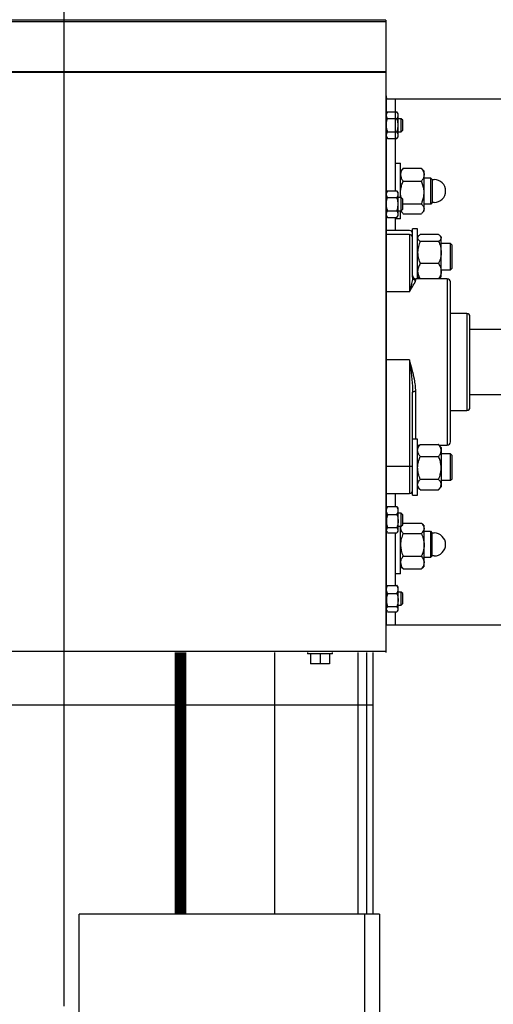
# Model space of a CAD drawing. Header units: inches. Extents: x 170 to 312, y 215 to 248.
# Tile 259 of 387: x 255.314 to 255.877, y 223.606 to 224.777. Entities that reach past the tile are written whole.
import ezdxf

# ---------------------------------------------------------------- set-up
doc = ezdxf.new("R2010")
doc.units = ezdxf.units.IN
doc.header["$LTSCALE"] = 0.25
doc.header["$MEASUREMENT"] = 0
doc.layers.add('ANNOTATIONS', color=1, linetype='Continuous')
doc.layers.add('STANDARD MOTOR RH', color=7, linetype='Continuous')
doc.styles.add('ARIAL', font='arial.ttf', dxfattribs={"height": 0.09375})
doc.dimstyles.new('STANDARD$0', dxfattribs={"dimtxt": 0.09375, "dimasz": 0.09375, "dimexe": 0.03125, "dimexo": 0.046875, "dimgap": 0.09, "dimtad": 0, "dimtih": 1, "dimtoh": 1, "dimdec": 4, "dimzin": 0, "dimdsep": 46, "dimtxsty": 'ARIAL', "dimcen": 0.09, "dimadec": 0, "dimazin": 0, "dimtfac": 1, "dimtdec": 4, "dimtofl": 0, "dimtmove": 0, "dimatfit": 1, "dimfxl": 1, "dimtolj": 1, "dimtzin": 0, "dimarcsym": 0})

# ---------------------------------------------------------------- blocks, each defined once
blk = doc.blocks.new('*D96')
at = {"layer": 'ANNOTATIONS', "color": 0, "lineweight": -2, "transparency": 16777216}
for p, q in [((255.367, 223.6042), (255.367, 225.2025)), ((256.4522, 224.4636), (256.4522, 225.2025)), ((255.4608, 225.1712), (255.6245, 225.1712)), ((256.3585, 225.1712), (256.1947, 225.1712))]:
    blk.add_line(p, q, dxfattribs=at)
at = {"layer": 'ANNOTATIONS', "color": 0, "transparency": 16777216}
for points in [[(255.4608, 225.1869), (255.4608, 225.1556), (255.367, 225.1712)], [(256.3585, 225.1869), (256.3585, 225.1556), (256.4522, 225.1712)]]:
    blk.add_solid(points, dxfattribs=at)
at = {"layer": 'defpoints', "color": 0, "transparency": 16777216}
for p in [(255.367, 225.1712), (256.4522, 224.4167), (255.367, 223.5573)]:
    blk.add_point(p, dxfattribs=at)
at = {"layer": 'ANNOTATIONS', "color": 0, "transparency": 16777216, "insert": (255.9096, 225.1712), "char_height": 0.09375, "attachment_point": 5, "style": 'ARIAL'}
blk.add_mtext('\\A1;17 3/8"', dxfattribs=at)
blk = doc.blocks.new('*D97')
at = {"layer": 'ANNOTATIONS', "color": 0, "lineweight": -2, "transparency": 16777216}
for p, q in [((255.367, 223.6042), (255.367, 225.5542)), ((256.567, 224.9939), (256.567, 225.5542)), ((255.4608, 225.5229), (255.7859, 225.5229)), ((256.4732, 225.5229), (256.1481, 225.5229))]:
    blk.add_line(p, q, dxfattribs=at)
at = {"layer": 'ANNOTATIONS', "color": 0, "transparency": 16777216}
for points in [[(255.4608, 225.5385), (255.4608, 225.5073), (255.367, 225.5229)], [(256.4732, 225.5385), (256.4732, 225.5073), (256.567, 225.5229)]]:
    blk.add_solid(points, dxfattribs=at)
at = {"layer": 'defpoints', "color": 0, "transparency": 16777216}
for p in [(255.367, 225.5229), (256.567, 224.9471), (255.367, 223.5573)]:
    blk.add_point(p, dxfattribs=at)
at = {"layer": 'ANNOTATIONS', "color": 0, "transparency": 16777216, "insert": (255.967, 225.5229), "char_height": 0.09375, "attachment_point": 5, "style": 'ARIAL'}
blk.add_mtext('\\A1;20"', dxfattribs=at)

msp = doc.modelspace()

# ---------------------------------------------------------------- linework, layer by layer
at = {"layer": 'STANDARD MOTOR RH'}
for p, q in [((255.74946, 224.77608), (249.98384, 224.77608)), ((249.98384, 224.77448), (255.74946, 224.77448)), ((255.74946, 224.77608), (255.74946, 224.0246)), ((249.98384, 224.71505), (255.74946, 224.71505)), ((255.74946, 224.71358), (249.98384, 224.71358)), ((255.74946, 224.68233), (255.97399, 224.68233)), ((255.75021, 224.05733), (255.75021, 224.68233)), ((255.76115, 224.57312), (255.76115, 224.68233)), ((255.75177, 224.66687), (255.75021, 224.66475)), ((255.75177, 224.66687), (255.76277, 224.66687)), ((255.76434, 224.66475), (255.76277, 224.66687)), ((255.76434, 224.63741), (255.76434, 224.66475)), ((255.75177, 224.65897), (255.76277, 224.65897)), ((255.76788, 224.65889), (255.76434, 224.65889)), ((255.76974, 224.65703), (255.76788, 224.65889)), ((255.76788, 224.64327), (255.76788, 224.65889)), ((255.76974, 224.64513), (255.76974, 224.65703)), ((255.75021, 224.63741), (255.75177, 224.63529)), ((255.75177, 224.64319), (255.76277, 224.64319)), ((255.76277, 224.63529), (255.76434, 224.63741)), ((255.76434, 224.64327), (255.76788, 224.64327)), ((255.76788, 224.64327), (255.76974, 224.64513)), ((255.75177, 224.63529), (255.76277, 224.63529)), ((255.76115, 224.60614), (255.76709, 224.60614)), ((255.76709, 224.56514), (255.76709, 224.60614)), ((255.76709, 224.59639), (255.76929, 224.59895)), ((255.77021, 224.59994), (255.79196, 224.59994)), ((255.79289, 224.59895), (255.79509, 224.59639)), ((255.79509, 224.54952), (255.79509, 224.59639)), ((255.77021, 224.58465), (255.79196, 224.58465)), ((255.79509, 224.58858), (255.80266, 224.58858)), ((255.80266, 224.58858), (255.80452, 224.58672)), ((255.80266, 224.58858), (255.80266, 224.55733)), ((255.80452, 224.58672), (255.80452, 224.55919)), ((255.80452, 224.58663), (255.80704, 224.58663)), ((255.75177, 224.57312), (255.75021, 224.571)), ((255.75177, 224.57312), (255.76277, 224.57312)), ((255.76434, 224.571), (255.76277, 224.57312)), ((255.76434, 224.54366), (255.76434, 224.571)), ((255.75177, 224.56522), (255.76277, 224.56522)), ((255.76788, 224.56514), (255.76434, 224.56514)), ((255.76974, 224.56328), (255.76788, 224.56514)), ((255.76788, 224.54952), (255.76788, 224.56514)), ((255.76974, 224.55138), (255.76974, 224.56328)), ((255.76974, 224.55767), (255.79196, 224.55767)), ((255.80266, 224.55733), (255.79509, 224.55733)), ((255.80452, 224.55919), (255.80266, 224.55733)), ((255.80341, 224.55733), (255.80527, 224.55919)), ((255.80704, 224.55928), (255.80452, 224.55928)), ((255.75021, 224.54366), (255.75177, 224.54154)), ((255.75177, 224.54944), (255.76277, 224.54944)), ((255.76277, 224.54154), (255.76434, 224.54366)), ((255.76434, 224.54952), (255.76788, 224.54952)), ((255.76929, 224.54696), (255.76709, 224.54952)), ((255.76709, 224.53977), (255.76709, 224.54952)), ((255.76788, 224.54952), (255.76974, 224.55138)), ((255.77021, 224.54597), (255.79196, 224.54597)), ((255.79509, 224.54952), (255.79288, 224.54696)), ((255.75177, 224.54154), (255.76277, 224.54154)), ((255.76115, 224.52608), (255.76115, 224.54154)), ((255.76709, 224.53977), (255.76115, 224.53977)), ((255.77771, 224.52608), (255.75021, 224.52608)), ((255.77771, 224.52119), (255.75021, 224.52119)), ((255.77771, 224.52119), (255.77771, 224.45312)), ((255.7874, 224.52802), (255.78146, 224.52802)), ((255.78146, 224.47063), (255.78146, 224.52802)), ((255.7874, 224.46858), (255.7874, 224.52802)), ((255.81227, 224.52125), (255.79052, 224.52125)), ((255.78838, 224.51941), (255.7874, 224.51827)), ((255.81227, 224.51311), (255.79052, 224.51311)), ((255.8154, 224.51827), (255.81442, 224.51941)), ((255.8154, 224.47139), (255.8154, 224.51827)), ((255.82648, 224.51045), (255.8154, 224.51045)), ((255.82834, 224.50859), (255.82648, 224.51045)), ((255.82648, 224.4792), (255.82648, 224.51045)), ((255.82834, 224.48106), (255.82834, 224.50859)), ((255.81227, 224.48669), (255.79052, 224.48669)), ((255.8154, 224.4792), (255.82648, 224.4792)), ((255.82648, 224.4792), (255.82834, 224.48106)), ((255.82271, 224.46858), (255.78521, 224.46858)), ((255.78521, 224.46694), (255.78521, 224.46858)), ((255.7874, 224.47139), (255.78838, 224.47025)), ((255.81442, 224.47025), (255.8154, 224.47139)), ((255.82271, 224.46858), (255.82271, 224.27108)), ((255.82646, 224.27483), (255.82646, 224.46483)), ((255.77771, 224.45312), (255.75021, 224.45312)), ((255.74946, 224.43233), (255.75021, 224.43233)), ((255.84584, 224.42745), (255.82646, 224.42745)), ((255.84584, 224.42745), (255.84584, 224.31221)), ((255.84959, 224.31596), (255.84959, 224.4237)), ((255.75021, 224.40889), (255.74946, 224.40889)), ((255.84884, 224.40889), (255.88971, 224.40889)), ((255.77771, 224.37227), (255.75021, 224.37227)), ((255.77771, 224.37227), (255.77771, 224.21358)), ((255.78146, 224.21164), (255.78146, 224.3337)), ((255.78521, 224.27802), (255.78521, 224.33502)), ((255.74946, 224.33077), (255.75021, 224.33077)), ((255.94323, 224.33077), (255.84884, 224.33077)), ((255.82646, 224.31221), (255.84584, 224.31221)), ((255.74946, 224.30733), (255.75021, 224.30733)), ((255.7874, 224.27802), (255.78146, 224.27802)), ((255.7874, 224.21164), (255.7874, 224.27802)), ((255.79006, 224.27136), (255.7874, 224.26827)), ((255.7874, 224.27108), (255.78982, 224.27108)), ((255.79052, 224.27187), (255.79011, 224.27131)), ((255.79052, 224.27187), (255.81227, 224.27187)), ((255.81227, 224.27187), (255.81269, 224.27131)), ((255.8154, 224.26827), (255.81274, 224.27136)), ((255.81297, 224.27108), (255.82271, 224.27108)), ((255.8154, 224.26827), (255.8154, 224.22139)), ((255.79052, 224.25743), (255.81227, 224.25743)), ((255.82648, 224.26045), (255.8154, 224.26045)), ((255.82834, 224.25859), (255.82648, 224.26045)), ((255.82648, 224.2292), (255.82648, 224.26045)), ((255.82834, 224.23106), (255.82834, 224.25859)), ((255.77771, 224.2456), (255.75021, 224.2456)), ((255.79052, 224.23039), (255.81227, 224.23039)), ((255.8154, 224.2292), (255.82648, 224.2292)), ((255.82648, 224.2292), (255.82834, 224.23106)), ((255.7874, 224.22139), (255.79006, 224.2183)), ((255.79052, 224.21779), (255.81227, 224.21779)), ((255.81274, 224.2183), (255.8154, 224.22139)), ((255.75021, 224.21358), (255.77771, 224.21358)), ((255.76115, 224.19812), (255.76115, 224.21358)), ((255.78146, 224.21164), (255.7874, 224.21164)), ((255.75021, 224.19405), (255.74946, 224.19405)), ((255.75119, 224.19733), (255.75021, 224.196)), ((255.75177, 224.19801), (255.75135, 224.19721)), ((255.75177, 224.19801), (255.76277, 224.19801)), ((255.76277, 224.19801), (255.7632, 224.19721)), ((255.76434, 224.196), (255.76336, 224.19733)), ((255.76434, 224.16866), (255.76434, 224.196)), ((255.75021, 224.19014), (255.74946, 224.19014)), ((255.75177, 224.18855), (255.76277, 224.18855)), ((255.76788, 224.19014), (255.76434, 224.19014)), ((255.76974, 224.18828), (255.76788, 224.19014)), ((255.76788, 224.17452), (255.76788, 224.19014)), ((255.76974, 224.17638), (255.76974, 224.18828)), ((255.74946, 224.17452), (255.75021, 224.17452)), ((255.74946, 224.17061), (255.75021, 224.17061)), ((255.75021, 224.16866), (255.75119, 224.16733)), ((255.75177, 224.17287), (255.76277, 224.17287)), ((255.76336, 224.16733), (255.76434, 224.16866)), ((255.76434, 224.17452), (255.76788, 224.17452)), ((255.76709, 224.11789), (255.76709, 224.17452)), ((255.76788, 224.17452), (255.76974, 224.17638)), ((255.76974, 224.1781), (255.79196, 224.1781)), ((255.79267, 224.17731), (255.79509, 224.17452)), ((255.79509, 224.12764), (255.79509, 224.17452)), ((255.75177, 224.16665), (255.76277, 224.16665)), ((255.76115, 224.10437), (255.76115, 224.16654)), ((255.77021, 224.16594), (255.79196, 224.16594)), ((255.79503, 224.1685), (255.80261, 224.1685)), ((255.80261, 224.1685), (255.80261, 224.13725)), ((255.80261, 224.1685), (255.80447, 224.16664)), ((255.80447, 224.16664), (255.80447, 224.13911)), ((255.80447, 224.16655), (255.80698, 224.16655)), ((255.77021, 224.13892), (255.79196, 224.13892)), ((255.80261, 224.13725), (255.79503, 224.13725)), ((255.80447, 224.13911), (255.80261, 224.13725)), ((255.80698, 224.1392), (255.80447, 224.1392)), ((255.7695, 224.12484), (255.76709, 224.12764)), ((255.76946, 224.12491), (255.77021, 224.12406)), ((255.77021, 224.12406), (255.79196, 224.12406)), ((255.79271, 224.12491), (255.79196, 224.12406)), ((255.79509, 224.12764), (255.79267, 224.12484)), ((255.76709, 224.11789), (255.76115, 224.11789)), ((255.75119, 224.10358), (255.75021, 224.10225)), ((255.75177, 224.10426), (255.75135, 224.10346)), ((255.75177, 224.10426), (255.76277, 224.10426)), ((255.76277, 224.10426), (255.7632, 224.10346)), ((255.76434, 224.10225), (255.76336, 224.10358)), ((255.76434, 224.07491), (255.76434, 224.10225)), ((255.75177, 224.0948), (255.76277, 224.0948)), ((255.76788, 224.09639), (255.76434, 224.09639)), ((255.76974, 224.09453), (255.76788, 224.09639)), ((255.76788, 224.08077), (255.76788, 224.09639)), ((255.76974, 224.08263), (255.76974, 224.09453)), ((255.75177, 224.07912), (255.76277, 224.07912)), ((255.76434, 224.08077), (255.76788, 224.08077)), ((255.76788, 224.08077), (255.76974, 224.08263)), ((255.75021, 224.07491), (255.75119, 224.07358)), ((255.75177, 224.0729), (255.76277, 224.0729)), ((255.76115, 224.05733), (255.76115, 224.07279)), ((255.76336, 224.07358), (255.76434, 224.07491)), ((255.74946, 224.05733), (255.94938, 224.05733)), ((249.98384, 224.02608), (255.74946, 224.02608)), ((255.49947, 223.71358), (255.49947, 224.0246)), ((255.49955, 224.0246), (255.49955, 223.71358)), ((255.50072, 223.71358), (255.50072, 224.0246)), ((255.50079, 224.0246), (255.50079, 223.71358)), ((255.50195, 223.71358), (255.50195, 224.0246)), ((255.50202, 224.0246), (255.50202, 223.71358)), ((255.50317, 223.71358), (255.50317, 224.0246)), ((255.50325, 224.0246), (255.50325, 223.71358)), ((255.50439, 223.71358), (255.50439, 224.0246)), ((255.50447, 224.0246), (255.50447, 223.71358)), ((255.5056, 224.0246), (255.5056, 223.71358)), ((255.50604, 223.71358), (255.50604, 224.0246)), ((255.50642, 223.71358), (255.50642, 224.0246)), ((255.5065, 224.0246), (255.5065, 223.71358)), ((255.50764, 223.71358), (255.50764, 224.0246)), ((255.50772, 224.0246), (255.50772, 223.71358)), ((255.50887, 223.71358), (255.50887, 224.0246)), ((255.50894, 224.0246), (255.50894, 223.71358)), ((255.5101, 223.71358), (255.5101, 224.0246)), ((255.51018, 224.0246), (255.51018, 223.71358)), ((255.51134, 223.71358), (255.51134, 224.0246)), ((255.51142, 224.0246), (255.51142, 223.71358)), ((255.61702, 224.0246), (255.61702, 223.71358)), ((255.65634, 224.0246), (255.65634, 224.02273)), ((255.68634, 224.02273), (255.65634, 224.02273)), ((255.65987, 224.02273), (255.65987, 224.01085)), ((255.67134, 224.02273), (255.67134, 224.01085)), ((255.6828, 224.02273), (255.6828, 224.01085)), ((255.68634, 224.02273), (255.68634, 224.0246)), ((255.71671, 223.71358), (255.71671, 224.0246)), ((255.72715, 223.71358), (255.72715, 224.0246)), ((255.73459, 223.71358), (255.73459, 224.0246)), ((255.6828, 224.01085), (255.65987, 224.01085)), ((255.73459, 223.9621), (249.99196, 223.9621)), ((255.74202, 223.71358), (255.3849, 223.71358)), ((255.3849, 220.43108), (255.3849, 223.71358)), ((255.72415, 223.71358), (255.72415, 220.43108)), ((255.74202, 223.71358), (255.74202, 220.43108))]:
    msp.add_line(p, q, dxfattribs=at)
at = {"layer": 'STANDARD MOTOR RH', "flags": 128}
for points in [[(255.74946, 224.68913), (255.74974, 224.68776), (255.75021, 224.68233)], [(255.78146, 224.3337), (255.78153, 224.33396), (255.78175, 224.3342), (255.78209, 224.33443), (255.78256, 224.33463), (255.78313, 224.3348), (255.78378, 224.33492), (255.78448, 224.33499), (255.78521, 224.33502)]]:
    msp.add_lwpolyline(points, dxfattribs=at)
at = {"layer": 'STANDARD MOTOR RH'}
for centre, radius, start, end in [((255.80704, 224.57295), 0.01367, 270, 90), ((255.77771, 224.52233), 0.00375, 0, 90), ((255.77798, 224.5177), 0.00349, 5.26744, 94.44099), ((255.78521, 224.47233), 0.00375, 180, 270), ((255.78518, 224.47066), 0.00372, 180.48221, 270.47423), ((255.82271, 224.46483), 0.00375, 0, 90), ((255.84584, 224.4237), 0.00375, 0, 90), ((255.84584, 224.31596), 0.00375, 270, 0), ((255.82271, 224.27483), 0.00375, 270, 0), ((255.77865, 224.20754), 0.03807, 85.76295, 91.41006), ((255.77771, 224.21733), 0.00375, 270, 0), ((255.80698, 224.15288), 0.01367, 270, 90)]:
    msp.add_arc(centre, radius, start, end, dxfattribs=at)
for points, knots in [([(255.75021, 224.66292), (255.75046, 224.66409), (255.75074, 224.66544), (255.75166, 224.6667), (255.75177, 224.66687)], [0, 0, 0, 0, 0.87222847, 1, 1, 1, 1]), ([(255.75177, 224.65897), (255.75103, 224.66018), (255.75023, 224.66148), (255.75021, 224.66283), (255.75021, 224.66292)], [0, 0, 0, 0, 0.9320645, 1, 1, 1, 1]), ([(255.76434, 224.66292), (255.76409, 224.66409), (255.76381, 224.66544), (255.76289, 224.6667), (255.76277, 224.66687)], [0, 0, 0, 0, 0.87222847, 1, 1, 1, 1]), ([(255.76277, 224.65897), (255.76352, 224.66018), (255.76431, 224.66148), (255.76433, 224.66283), (255.76434, 224.66292)], [0, 0, 0, 0, 0.9320645, 1, 1, 1, 1]), ([(255.75021, 224.65108), (255.75022, 224.65159), (255.75029, 224.65428), (255.75111, 224.65687), (255.75177, 224.65897)], [0, 0, 0, 0, 0.1896638, 1, 1, 1, 1]), ([(255.75177, 224.64319), (255.75154, 224.64385), (255.75063, 224.64639), (255.75039, 224.64909), (255.75021, 224.65108)], [0, 0, 0, 0, 0.26209151, 1, 1, 1, 1]), ([(255.76434, 224.65108), (255.76432, 224.65159), (255.76426, 224.65428), (255.76344, 224.65687), (255.76277, 224.65897)], [0, 0, 0, 0, 0.1896638, 1, 1, 1, 1]), ([(255.76277, 224.64319), (255.76301, 224.64385), (255.76392, 224.64639), (255.76416, 224.64909), (255.76434, 224.65108)], [0, 0, 0, 0, 0.26209151, 1, 1, 1, 1]), ([(255.75021, 224.63924), (255.75046, 224.64041), (255.75074, 224.64176), (255.75166, 224.64302), (255.75177, 224.64319)], [0, 0, 0, 0, 0.8722285, 1, 1, 1, 1]), ([(255.75177, 224.63529), (255.75103, 224.6365), (255.75023, 224.6378), (255.75021, 224.63915), (255.75021, 224.63924)], [0, 0, 0, 0, 0.93206447, 1, 1, 1, 1]), ([(255.76434, 224.63924), (255.76409, 224.64041), (255.76381, 224.64176), (255.76289, 224.64302), (255.76277, 224.64319)], [0, 0, 0, 0, 0.8722285, 1, 1, 1, 1]), ([(255.76277, 224.63529), (255.76352, 224.6365), (255.76431, 224.6378), (255.76433, 224.63915), (255.76434, 224.63924)], [0, 0, 0, 0, 0.93206447, 1, 1, 1, 1]), ([(255.77021, 224.59994), (255.76939, 224.59875), (255.76772, 224.59633), (255.76709, 224.59369), (255.76709, 224.59233), (255.76709, 224.59229)], [0, 0, 0, 0, 0.4843404, 0.9863256, 1, 1, 1, 1]), ([(255.76709, 224.59229), (255.7672, 224.59122), (255.76745, 224.58904), (255.76885, 224.58651), (255.7699, 224.58507), (255.77021, 224.58465)], [0, 0, 0, 0, 0.4062922, 0.8272698, 1, 1, 1, 1]), ([(255.76929, 224.59894), (255.7693, 224.59895), (255.76953, 224.5993), (255.76987, 224.59962), (255.77021, 224.59994)], [0, 0, 0, 0, 0.02629122, 1, 1, 1, 1]), ([(255.79196, 224.59994), (255.79278, 224.59875), (255.79445, 224.59633), (255.79508, 224.59369), (255.79509, 224.59233), (255.79509, 224.59229)], [0, 0, 0, 0, 0.48434044, 0.98632564, 1, 1, 1, 1]), ([(255.79288, 224.59894), (255.79288, 224.59895), (255.79275, 224.59913), (255.79242, 224.59946), (255.79212, 224.59978), (255.79196, 224.59994)], [0, 0, 0, 0, 0.0265599, 0.5131304, 1, 1, 1, 1]), ([(255.79509, 224.59229), (255.79497, 224.59122), (255.79473, 224.58904), (255.79332, 224.58651), (255.79227, 224.58507), (255.79196, 224.58465)], [0, 0, 0, 0, 0.40629217, 0.82726977, 1, 1, 1, 1]), ([(255.76709, 224.57116), (255.76709, 224.57147), (255.76711, 224.57349), (255.76762, 224.57726), (255.76887, 224.58143), (255.76988, 224.58385), (255.77021, 224.58465)], [0, 0, 0, 0, 0.0665323, 0.4352826, 0.8145508, 1, 1, 1, 1]), ([(255.79509, 224.57116), (255.79508, 224.57147), (255.79506, 224.57349), (255.79455, 224.57726), (255.7933, 224.58143), (255.79229, 224.58385), (255.79196, 224.58465)], [0, 0, 0, 0, 0.0665323, 0.4352826, 0.8145508, 1, 1, 1, 1]), ([(255.75021, 224.56917), (255.75046, 224.57034), (255.75074, 224.57169), (255.75166, 224.57295), (255.75177, 224.57312)], [0, 0, 0, 0, 0.87222847, 1, 1, 1, 1]), ([(255.75177, 224.56522), (255.75103, 224.56643), (255.75023, 224.56773), (255.75021, 224.56908), (255.75021, 224.56917)], [0, 0, 0, 0, 0.9320645, 1, 1, 1, 1]), ([(255.76434, 224.56917), (255.76409, 224.57034), (255.76381, 224.57169), (255.76289, 224.57295), (255.76277, 224.57312)], [0, 0, 0, 0, 0.87222847, 1, 1, 1, 1]), ([(255.76277, 224.56522), (255.76352, 224.56643), (255.76431, 224.56773), (255.76433, 224.56908), (255.76434, 224.56917)], [0, 0, 0, 0, 0.9320645, 1, 1, 1, 1]), ([(255.7678, 224.56514), (255.76772, 224.56543), (255.76718, 224.56738), (255.76713, 224.56942), (255.76709, 224.57116)], [0, 0, 0, 0, 0.1459895, 1, 1, 1, 1]), ([(255.79196, 224.55767), (255.79243, 224.55881), (255.79352, 224.56151), (255.79479, 224.56601), (255.79499, 224.56943), (255.79509, 224.57116)], [0, 0, 0, 0, 0.2654599, 0.6280765, 1, 1, 1, 1]), ([(255.75021, 224.55733), (255.75022, 224.55784), (255.75029, 224.56053), (255.75111, 224.56312), (255.75177, 224.56522)], [0, 0, 0, 0, 0.1896638, 1, 1, 1, 1]), ([(255.75177, 224.54944), (255.75154, 224.5501), (255.75063, 224.55264), (255.75039, 224.55534), (255.75021, 224.55733)], [0, 0, 0, 0, 0.26209151, 1, 1, 1, 1]), ([(255.76434, 224.55733), (255.76432, 224.55784), (255.76426, 224.56053), (255.76344, 224.56312), (255.76277, 224.56522)], [0, 0, 0, 0, 0.1896638, 1, 1, 1, 1]), ([(255.76277, 224.54944), (255.76301, 224.5501), (255.76392, 224.55264), (255.76416, 224.55534), (255.76434, 224.55733)], [0, 0, 0, 0, 0.26209151, 1, 1, 1, 1]), ([(255.79196, 224.55767), (255.79278, 224.55676), (255.79445, 224.5549), (255.79508, 224.55288), (255.79509, 224.55185), (255.79509, 224.55182)], [0, 0, 0, 0, 0.4843404, 0.9863256, 1, 1, 1, 1]), ([(255.75021, 224.54549), (255.75046, 224.54666), (255.75074, 224.54801), (255.75166, 224.54927), (255.75177, 224.54944)], [0, 0, 0, 0, 0.8722285, 1, 1, 1, 1]), ([(255.75177, 224.54154), (255.75103, 224.54275), (255.75023, 224.54405), (255.75021, 224.5454), (255.75021, 224.54549)], [0, 0, 0, 0, 0.93206447, 1, 1, 1, 1]), ([(255.76434, 224.54549), (255.76409, 224.54666), (255.76381, 224.54801), (255.76289, 224.54927), (255.76277, 224.54944)], [0, 0, 0, 0, 0.8722285, 1, 1, 1, 1]), ([(255.76277, 224.54154), (255.76352, 224.54275), (255.76431, 224.54405), (255.76433, 224.5454), (255.76434, 224.54549)], [0, 0, 0, 0, 0.93206447, 1, 1, 1, 1]), ([(255.76763, 224.54952), (255.76764, 224.54947), (255.76784, 224.54858), (255.76887, 224.5474), (255.76991, 224.54629), (255.77021, 224.54597)], [0, 0, 0, 0, 0.03748259, 0.71997025, 1, 1, 1, 1]), ([(255.79509, 224.55182), (255.79497, 224.551), (255.79473, 224.54933), (255.79332, 224.5474), (255.79227, 224.54629), (255.79196, 224.54597)], [0, 0, 0, 0, 0.4062922, 0.8272698, 1, 1, 1, 1]), ([(255.79052, 224.52125), (255.79006, 224.52091), (255.78896, 224.52009), (255.78769, 224.51873), (255.7875, 224.5177), (255.7874, 224.51718)], [0, 0, 0, 0, 0.2654599, 0.6280765, 1, 1, 1, 1]), ([(255.81227, 224.52125), (255.81274, 224.52091), (255.81384, 224.52009), (255.8151, 224.51873), (255.8153, 224.5177), (255.8154, 224.51718)], [0, 0, 0, 0, 0.2654599, 0.6280765, 1, 1, 1, 1]), ([(255.7874, 224.51718), (255.7874, 224.51709), (255.78742, 224.51648), (255.78794, 224.51534), (255.78919, 224.51408), (255.79019, 224.51335), (255.79052, 224.51311)], [0, 0, 0, 0, 0.06653229, 0.43528257, 0.81455084, 1, 1, 1, 1]), ([(255.79052, 224.51311), (255.7897, 224.51106), (255.78803, 224.50687), (255.7874, 224.5023), (255.7874, 224.49996), (255.7874, 224.4999)], [0, 0, 0, 0, 0.4843404, 0.9863256, 1, 1, 1, 1]), ([(255.8154, 224.51718), (255.8154, 224.51709), (255.81537, 224.51648), (255.81486, 224.51534), (255.81361, 224.51408), (255.8126, 224.51335), (255.81227, 224.51311)], [0, 0, 0, 0, 0.0665323, 0.4352826, 0.8145508, 1, 1, 1, 1]), ([(255.81227, 224.51311), (255.81309, 224.51106), (255.81477, 224.50687), (255.81539, 224.5023), (255.8154, 224.49996), (255.8154, 224.4999)], [0, 0, 0, 0, 0.48434044, 0.98632564, 1, 1, 1, 1]), ([(255.7874, 224.4999), (255.78745, 224.49867), (255.78752, 224.49682), (255.78796, 224.4944), (255.78854, 224.49193), (255.78928, 224.48973), (255.79005, 224.48777), (255.79037, 224.48705), (255.79052, 224.48669)], [0, 0, 0, 0, 0.2698848, 0.4064301, 0.5397692, 0.8273881, 0.9136675, 1, 1, 1, 1]), ([(255.8154, 224.4999), (255.81528, 224.49805), (255.81504, 224.49429), (255.81364, 224.48991), (255.81258, 224.48741), (255.81227, 224.48669)], [0, 0, 0, 0, 0.4062922, 0.8272698, 1, 1, 1, 1]), ([(255.79052, 224.48669), (255.7897, 224.48527), (255.78803, 224.48237), (255.7874, 224.47921), (255.7874, 224.47759), (255.7874, 224.47755)], [0, 0, 0, 0, 0.4843404, 0.9863256, 1, 1, 1, 1]), ([(255.81227, 224.48669), (255.81309, 224.48527), (255.81477, 224.48237), (255.81539, 224.47921), (255.8154, 224.47759), (255.8154, 224.47755)], [0, 0, 0, 0, 0.4843404, 0.9863256, 1, 1, 1, 1]), ([(255.7874, 224.47755), (255.78752, 224.47627), (255.78776, 224.47366), (255.78916, 224.47063), (255.79022, 224.46891), (255.79052, 224.46841)], [0, 0, 0, 0, 0.4062922, 0.8272698, 1, 1, 1, 1]), ([(255.8154, 224.47755), (255.81528, 224.47627), (255.81504, 224.47366), (255.81364, 224.47063), (255.81258, 224.46891), (255.81227, 224.46841)], [0, 0, 0, 0, 0.4062922, 0.8272698, 1, 1, 1, 1]), ([(255.78146, 224.47063), (255.7814, 224.4697), (255.78122, 224.46684), (255.7798, 224.46118), (255.77842, 224.45594), (255.77772, 224.45314), (255.77771, 224.45312)], [0, 0, 0, 0, 0.1928027, 0.5934874, 0.997416, 1, 1, 1, 1]), ([(255.77771, 224.45312), (255.77772, 224.45314), (255.77879, 224.45518), (255.78095, 224.45892), (255.78335, 224.46279), (255.78489, 224.46542), (255.7851, 224.46643), (255.78521, 224.46694)], [0, 0, 0, 0, 0.0025387, 0.3060386, 0.6137565, 0.8056097, 1, 1, 1, 1]), ([(255.78843, 224.47028), (255.78877, 224.4699), (255.78933, 224.46926), (255.79019, 224.46865), (255.79052, 224.46841)], [0, 0, 0, 0, 0.6067367, 1, 1, 1, 1]), ([(255.81437, 224.47028), (255.81403, 224.4699), (255.81347, 224.46926), (255.81261, 224.46865), (255.81227, 224.46841)], [0, 0, 0, 0, 0.6067367, 1, 1, 1, 1]), ([(255.77771, 224.37227), (255.77772, 224.37223), (255.77842, 224.36705), (255.7798, 224.35666), (255.78122, 224.34381), (255.7814, 224.33617), (255.78146, 224.3337)], [0, 0, 0, 0, 0.002584, 0.4035277, 0.8071971, 1, 1, 1, 1]), ([(255.78521, 224.33502), (255.78511, 224.33736), (255.78489, 224.34208), (255.78337, 224.35065), (255.78096, 224.3607), (255.77881, 224.36837), (255.77772, 224.37223), (255.77771, 224.37227)], [0, 0, 0, 0, 0.1915669, 0.3862441, 0.689533, 0.9974613, 1, 1, 1, 1]), ([(255.7874, 224.26465), (255.78752, 224.26566), (255.78776, 224.26772), (255.78916, 224.27011), (255.79022, 224.27148), (255.79052, 224.27187)], [0, 0, 0, 0, 0.4062922, 0.8272698, 1, 1, 1, 1]), ([(255.79052, 224.25743), (255.7897, 224.25855), (255.78803, 224.26084), (255.7874, 224.26334), (255.7874, 224.26462), (255.7874, 224.26465)], [0, 0, 0, 0, 0.48434044, 0.98632564, 1, 1, 1, 1]), ([(255.8154, 224.26465), (255.81535, 224.26532), (255.81528, 224.26633), (255.81484, 224.26766), (255.81425, 224.26901), (255.81352, 224.27021), (255.81274, 224.27128), (255.81243, 224.27167), (255.81227, 224.27187)], [0, 0, 0, 0, 0.2698848, 0.4064301, 0.5397692, 0.8273881, 0.9136675, 1, 1, 1, 1]), ([(255.81227, 224.25743), (255.81309, 224.25855), (255.81477, 224.26084), (255.81539, 224.26334), (255.8154, 224.26462), (255.8154, 224.26465)], [0, 0, 0, 0, 0.4843404, 0.9863256, 1, 1, 1, 1]), ([(255.7874, 224.24391), (255.7874, 224.24422), (255.78742, 224.24625), (255.78794, 224.25003), (255.78919, 224.2542), (255.79019, 224.25663), (255.79052, 224.25743)], [0, 0, 0, 0, 0.0665323, 0.4352826, 0.8145508, 1, 1, 1, 1]), ([(255.8154, 224.24391), (255.8154, 224.24422), (255.81537, 224.24625), (255.81486, 224.25003), (255.81361, 224.2542), (255.8126, 224.25663), (255.81227, 224.25743)], [0, 0, 0, 0, 0.0665323, 0.4352826, 0.8145508, 1, 1, 1, 1]), ([(255.79052, 224.23039), (255.79006, 224.23153), (255.78896, 224.23424), (255.78769, 224.23875), (255.7875, 224.24218), (255.7874, 224.24391)], [0, 0, 0, 0, 0.2654599, 0.6280765, 1, 1, 1, 1]), ([(255.81227, 224.23039), (255.81274, 224.23153), (255.81384, 224.23424), (255.8151, 224.23875), (255.8153, 224.24218), (255.8154, 224.24391)], [0, 0, 0, 0, 0.2654599, 0.6280765, 1, 1, 1, 1]), ([(255.7874, 224.22409), (255.78752, 224.22497), (255.78776, 224.22677), (255.78916, 224.22885), (255.79022, 224.23004), (255.79052, 224.23039)], [0, 0, 0, 0, 0.4062922, 0.8272698, 1, 1, 1, 1]), ([(255.8154, 224.22409), (255.81528, 224.22497), (255.81504, 224.22677), (255.81364, 224.22885), (255.81258, 224.23004), (255.81227, 224.23039)], [0, 0, 0, 0, 0.4062922, 0.8272698, 1, 1, 1, 1]), ([(255.79011, 224.21834), (255.78945, 224.21914), (255.78795, 224.22096), (255.7874, 224.22294), (255.7874, 224.22406), (255.7874, 224.22409)], [0, 0, 0, 0, 0.43289872, 0.9849615, 1, 1, 1, 1]), ([(255.81227, 224.21779), (255.81309, 224.21877), (255.81477, 224.22076), (255.81539, 224.22294), (255.8154, 224.22406), (255.8154, 224.22409)], [0, 0, 0, 0, 0.4843404, 0.9863256, 1, 1, 1, 1]), ([(255.75021, 224.19328), (255.75046, 224.19468), (255.75074, 224.1963), (255.75166, 224.19781), (255.75177, 224.19801)], [0, 0, 0, 0, 0.87222847, 1, 1, 1, 1]), ([(255.75177, 224.18855), (255.75103, 224.19), (255.75023, 224.19156), (255.75021, 224.19317), (255.75021, 224.19328)], [0, 0, 0, 0, 0.93206447, 1, 1, 1, 1]), ([(255.76434, 224.19328), (255.76409, 224.19468), (255.76381, 224.1963), (255.76289, 224.19781), (255.76277, 224.19801)], [0, 0, 0, 0, 0.8722285, 1, 1, 1, 1]), ([(255.76277, 224.18855), (255.76352, 224.19), (255.76431, 224.19156), (255.76433, 224.19317), (255.76434, 224.19328)], [0, 0, 0, 0, 0.9320645, 1, 1, 1, 1]), ([(255.75177, 224.18855), (255.75154, 224.18789), (255.75063, 224.18537), (255.75039, 224.18269), (255.75021, 224.18071)], [0, 0, 0, 0, 0.2620915, 1, 1, 1, 1]), ([(255.75021, 224.18071), (255.75022, 224.1802), (255.75029, 224.17753), (255.75111, 224.17496), (255.75177, 224.17287)], [0, 0, 0, 0, 0.1896638, 1, 1, 1, 1]), ([(255.76277, 224.18855), (255.76301, 224.18789), (255.76392, 224.18537), (255.76416, 224.18269), (255.76434, 224.18071)], [0, 0, 0, 0, 0.26209151, 1, 1, 1, 1]), ([(255.76434, 224.18071), (255.76432, 224.1802), (255.76426, 224.17753), (255.76344, 224.17496), (255.76277, 224.17287)], [0, 0, 0, 0, 0.18966375, 1, 1, 1, 1]), ([(255.75021, 224.16976), (255.75046, 224.17069), (255.75074, 224.17175), (255.75166, 224.17275), (255.75177, 224.17287)], [0, 0, 0, 0, 0.8722285, 1, 1, 1, 1]), ([(255.75177, 224.16665), (255.75103, 224.16761), (255.75023, 224.16863), (255.75021, 224.16969), (255.75021, 224.16976)], [0, 0, 0, 0, 0.9320645, 1, 1, 1, 1]), ([(255.76434, 224.16976), (255.76409, 224.17069), (255.76381, 224.17175), (255.76289, 224.17275), (255.76277, 224.17287)], [0, 0, 0, 0, 0.87222847, 1, 1, 1, 1]), ([(255.76277, 224.16665), (255.76352, 224.16761), (255.76431, 224.16863), (255.76433, 224.16969), (255.76434, 224.16976)], [0, 0, 0, 0, 0.93206447, 1, 1, 1, 1]), ([(255.76768, 224.17452), (255.76764, 224.17446), (255.76715, 224.17365), (255.76712, 224.1728), (255.76709, 224.17202)], [0, 0, 0, 0, 0.0717377, 1, 1, 1, 1]), ([(255.76709, 224.17202), (255.76709, 224.17188), (255.76711, 224.17097), (255.76762, 224.16927), (255.76887, 224.16739), (255.76988, 224.1663), (255.77021, 224.16594)], [0, 0, 0, 0, 0.0665323, 0.4352826, 0.8145508, 1, 1, 1, 1]), ([(255.79196, 224.1781), (255.79243, 224.17758), (255.79352, 224.17636), (255.79479, 224.17434), (255.79499, 224.1728), (255.79509, 224.17202)], [0, 0, 0, 0, 0.2654599, 0.6280765, 1, 1, 1, 1]), ([(255.79509, 224.17202), (255.79508, 224.17188), (255.79506, 224.17097), (255.79455, 224.16927), (255.7933, 224.16739), (255.79229, 224.1663), (255.79196, 224.16594)], [0, 0, 0, 0, 0.0665323, 0.4352826, 0.8145508, 1, 1, 1, 1]), ([(255.77021, 224.16594), (255.76939, 224.16384), (255.76772, 224.15956), (255.76709, 224.15489), (255.76709, 224.15249), (255.76709, 224.15243)], [0, 0, 0, 0, 0.48434044, 0.98632564, 1, 1, 1, 1]), ([(255.79196, 224.16594), (255.79278, 224.16384), (255.79445, 224.15956), (255.79508, 224.15489), (255.79509, 224.15249), (255.79509, 224.15243)], [0, 0, 0, 0, 0.48434044, 0.98632564, 1, 1, 1, 1]), ([(255.76709, 224.15243), (255.7672, 224.15054), (255.76745, 224.14669), (255.76885, 224.14221), (255.7699, 224.13966), (255.77021, 224.13892)], [0, 0, 0, 0, 0.40629217, 0.82726977, 1, 1, 1, 1]), ([(255.79509, 224.15243), (255.79504, 224.15117), (255.79496, 224.14928), (255.79453, 224.1468), (255.79394, 224.14427), (255.79321, 224.14202), (255.79243, 224.14003), (255.79212, 224.13929), (255.79196, 224.13892)], [0, 0, 0, 0, 0.2698848, 0.4064301, 0.5397692, 0.8273881, 0.9136675, 1, 1, 1, 1]), ([(255.77021, 224.13892), (255.76939, 224.13776), (255.76772, 224.13541), (255.76709, 224.13284), (255.76709, 224.13152), (255.76709, 224.13149)], [0, 0, 0, 0, 0.48434044, 0.98632564, 1, 1, 1, 1]), ([(255.79196, 224.13892), (255.79278, 224.13776), (255.79445, 224.13541), (255.79508, 224.13284), (255.79509, 224.13152), (255.79509, 224.13149)], [0, 0, 0, 0, 0.48434044, 0.98632564, 1, 1, 1, 1]), ([(255.76709, 224.13149), (255.7672, 224.13045), (255.76745, 224.12833), (255.76885, 224.12587), (255.7699, 224.12447), (255.77021, 224.12406)], [0, 0, 0, 0, 0.4062922, 0.8272698, 1, 1, 1, 1]), ([(255.79509, 224.13149), (255.79497, 224.13045), (255.79473, 224.12833), (255.79332, 224.12587), (255.79227, 224.12447), (255.79196, 224.12406)], [0, 0, 0, 0, 0.40629217, 0.82726977, 1, 1, 1, 1]), ([(255.75021, 224.09953), (255.75046, 224.10093), (255.75074, 224.10255), (255.75166, 224.10406), (255.75177, 224.10426)], [0, 0, 0, 0, 0.87222847, 1, 1, 1, 1]), ([(255.75177, 224.0948), (255.75103, 224.09625), (255.75023, 224.09781), (255.75021, 224.09942), (255.75021, 224.09953)], [0, 0, 0, 0, 0.93206447, 1, 1, 1, 1]), ([(255.76434, 224.09953), (255.76409, 224.10093), (255.76381, 224.10255), (255.76289, 224.10406), (255.76277, 224.10426)], [0, 0, 0, 0, 0.8722285, 1, 1, 1, 1]), ([(255.76277, 224.0948), (255.76352, 224.09625), (255.76431, 224.09781), (255.76433, 224.09942), (255.76434, 224.09953)], [0, 0, 0, 0, 0.9320645, 1, 1, 1, 1]), ([(255.75177, 224.0948), (255.75154, 224.09414), (255.75063, 224.09162), (255.75039, 224.08894), (255.75021, 224.08696)], [0, 0, 0, 0, 0.2620915, 1, 1, 1, 1]), ([(255.75021, 224.08696), (255.75022, 224.08645), (255.75029, 224.08378), (255.75111, 224.08121), (255.75177, 224.07912)], [0, 0, 0, 0, 0.1896638, 1, 1, 1, 1]), ([(255.76277, 224.0948), (255.76301, 224.09414), (255.76392, 224.09162), (255.76416, 224.08894), (255.76434, 224.08696)], [0, 0, 0, 0, 0.2620915, 1, 1, 1, 1]), ([(255.76434, 224.08696), (255.76432, 224.08645), (255.76426, 224.08378), (255.76344, 224.08121), (255.76277, 224.07912)], [0, 0, 0, 0, 0.18966375, 1, 1, 1, 1]), ([(255.75021, 224.07601), (255.75046, 224.07694), (255.75074, 224.078), (255.75166, 224.079), (255.75177, 224.07912)], [0, 0, 0, 0, 0.8722285, 1, 1, 1, 1]), ([(255.75177, 224.0729), (255.75103, 224.07386), (255.75023, 224.07488), (255.75021, 224.07594), (255.75021, 224.07601)], [0, 0, 0, 0, 0.9320645, 1, 1, 1, 1]), ([(255.76434, 224.07601), (255.76409, 224.07694), (255.76381, 224.078), (255.76289, 224.079), (255.76277, 224.07912)], [0, 0, 0, 0, 0.87222847, 1, 1, 1, 1]), ([(255.76277, 224.0729), (255.76352, 224.07386), (255.76431, 224.07488), (255.76433, 224.07594), (255.76434, 224.07601)], [0, 0, 0, 0, 0.93206447, 1, 1, 1, 1])]:
    msp.add_open_spline(points, degree=3, knots=knots, dxfattribs=at)

# ---------------------------------------------------------------- dimensions: what is measured, and where the dimension line sits
at = {"layer": 'ANNOTATIONS'}
for base, p1, text, picture, middle in [((255.36702, 225.52292), (256.56696, 224.94706), '20"', '*D97', (255.96699, 225.52292)), ((255.36702, 225.17124), (256.45221, 224.4167), '17 3/8"', '*D96', (255.90962, 225.17124))]:
    dim = msp.add_linear_dim(base=base, p1=p1, p2=(255.36702, 223.55733), text=text, dimstyle='STANDARD$0', dxfattribs=at)
    dim.commit()
    dim.dimension.update_dxf_attribs({"geometry": picture, "text_midpoint": middle, "dimtype": 160})

doc.saveas('drawing.dxf')
